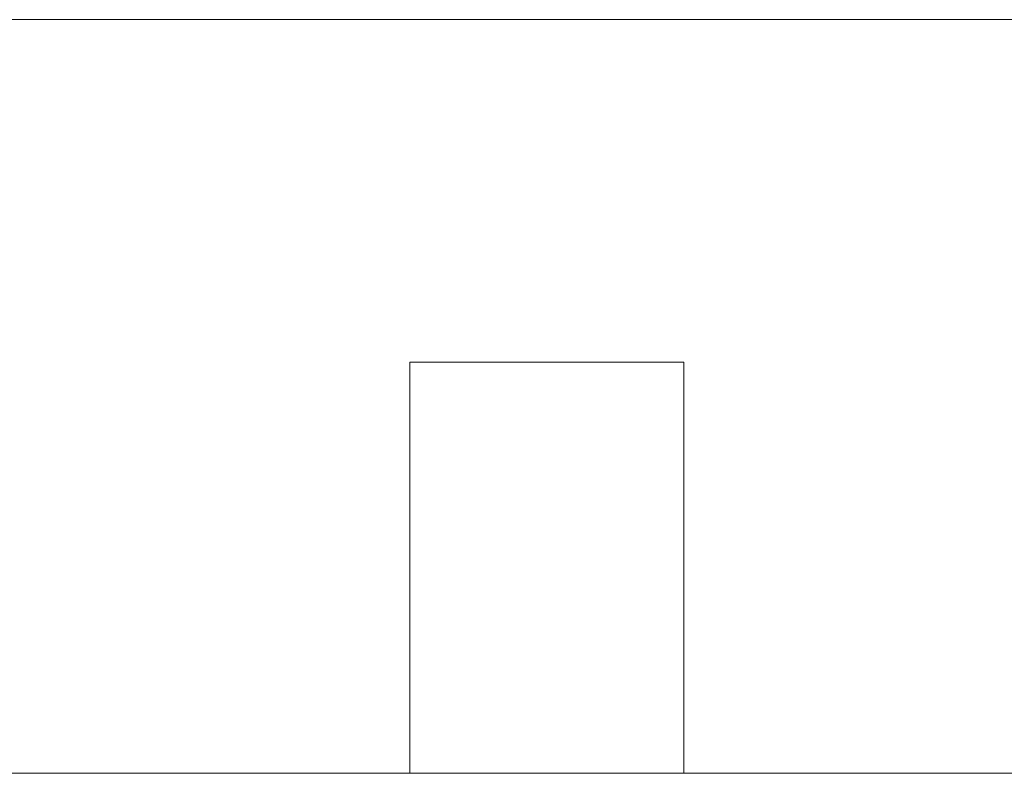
# Model space of a CAD drawing. Header units: millimetres. Extents: x 321 to 585, y -277 to 9.
# Tile 596 of 656: x 381.88 to 383.32, y -135.76 to -134.66. Entities that reach past the tile are written whole.
import ezdxf

# ---------------------------------------------------------------- set-up
doc = ezdxf.new("R2010")
doc.units = ezdxf.units.MM
doc.header["$MEASUREMENT"] = 0
doc.layers.add('IFC-Laje-Contorno', color=134, linetype='Continuous', lineweight=5)
doc.layers.add('IFC-Pilar-Contorno', color=83, linetype='Continuous', lineweight=5)

msp = doc.modelspace()

# ---------------------------------------------------------------- linework, layer by layer
at = {"layer": 'IFC-Laje-Contorno', "color": 7, "lineweight": 5}
for p, q in [((378.3687, -134.6638), (390.502, -134.6638)), ((378.3687, -135.7638), (382.4474, -135.7638)), ((382.8474, -135.7638), (390.502, -135.7638))]:
    msp.add_line(p, q, dxfattribs=at)
at = {"layer": 'IFC-Pilar-Contorno', "color": 7, "lineweight": 5}
for p, q in [((382.4474, -135.2299), (382.4474, -135.1638)), ((382.4474, -135.1638), (382.5425, -135.1638)), ((382.5425, -135.1638), (382.8034, -135.1638)), ((382.8034, -135.1638), (382.8474, -135.1638)), ((382.8474, -135.3065), (382.8474, -135.1638)), ((382.4474, -135.3725), (382.4474, -135.2299)), ((382.8474, -135.6978), (382.8474, -135.3065)), ((382.4474, -135.7638), (382.4474, -135.3725)), ((382.8474, -135.7638), (382.8474, -135.6978)), ((382.4474, -135.7638), (382.4915, -135.7638)), ((382.4915, -135.7638), (382.7523, -135.7638)), ((382.7523, -135.7638), (382.8474, -135.7638))]:
    msp.add_line(p, q, dxfattribs=at)

doc.saveas('drawing.dxf')
